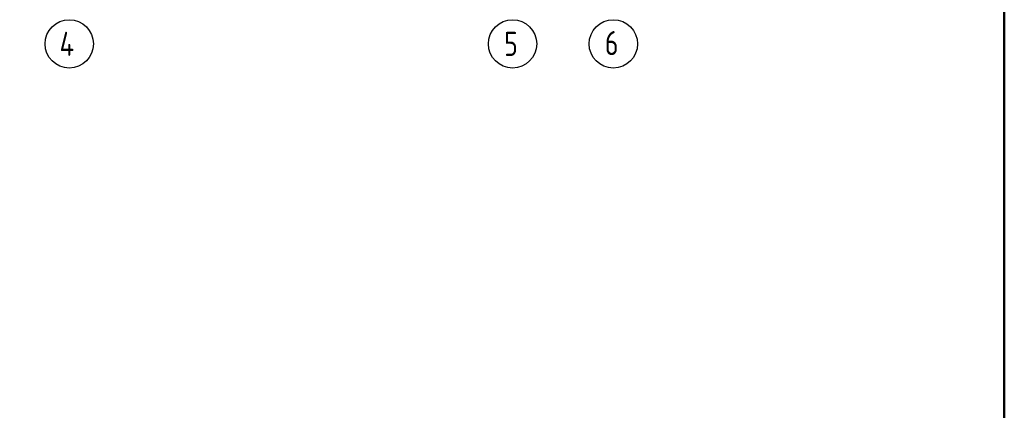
# Model space of a CAD drawing. Header units: millimetres. Extents: x 40580 to 1168286, y -220995 to 81020.
# Tile 406 of 419: x 1090953 to 1103168, y -112571 to -107726. Entities that reach past the tile are written whole.
import ezdxf

# ---------------------------------------------------------------- set-up
doc = ezdxf.new("R2010")
doc.units = ezdxf.units.MM
doc.linetypes.add('CENTER', pattern=[2, 1.25, -0.25, 0.25, -0.25])
doc.layers.add('Standard', color=7, linetype='Continuous', lineweight=25)
doc.layers.add('ОСИ', color=7, linetype='CENTER', lineweight=15)
doc.styles.add('ISOCPEUR', font='isocpeur.ttf')

msp = doc.modelspace()

# ---------------------------------------------------------------- linework, layer by layer
at = {"layer": 'Standard', "color": 7, "linetype": 'Continuous', "lineweight": 50, "transparency": 33554687}
msp.add_lwpolyline([(1084668.3, -99168.4), (1103168.3, -99168.4), (1103168.3, -127868.4), (1084668.3, -127868.4), (1084668.3, -99168.4)], close=True, dxfattribs=at)
at = {"layer": 'ОСИ', "color": 7, "linetype": 'Continuous', "lineweight": -3, "transparency": 33554687}
for centre in [(1091567.4, -108026), (1097067.4, -108026), (1098317.4, -108026)]:
    msp.add_circle(centre, 300, dxfattribs=at)

# ---------------------------------------------------------------- texts
at = {"layer": 'ОСИ', "color": 7, "linetype": 'Continuous', "lineweight": 25, "transparency": 33554687, "char_height": 300, "attachment_point": 7, "style": 'ISOCPEUR'}
for s, insert, width in [('\\W0.78;6', (1098212.4, -108166), 326.853), ('\\W0.80;4', (1091447.4, -108176), 359.83), ('\\W0.78;5', (1096962.4, -108176), 326.834)]:
    msp.add_mtext(s, dxfattribs=dict(at, insert=insert, width=width))

doc.saveas('drawing.dxf')
